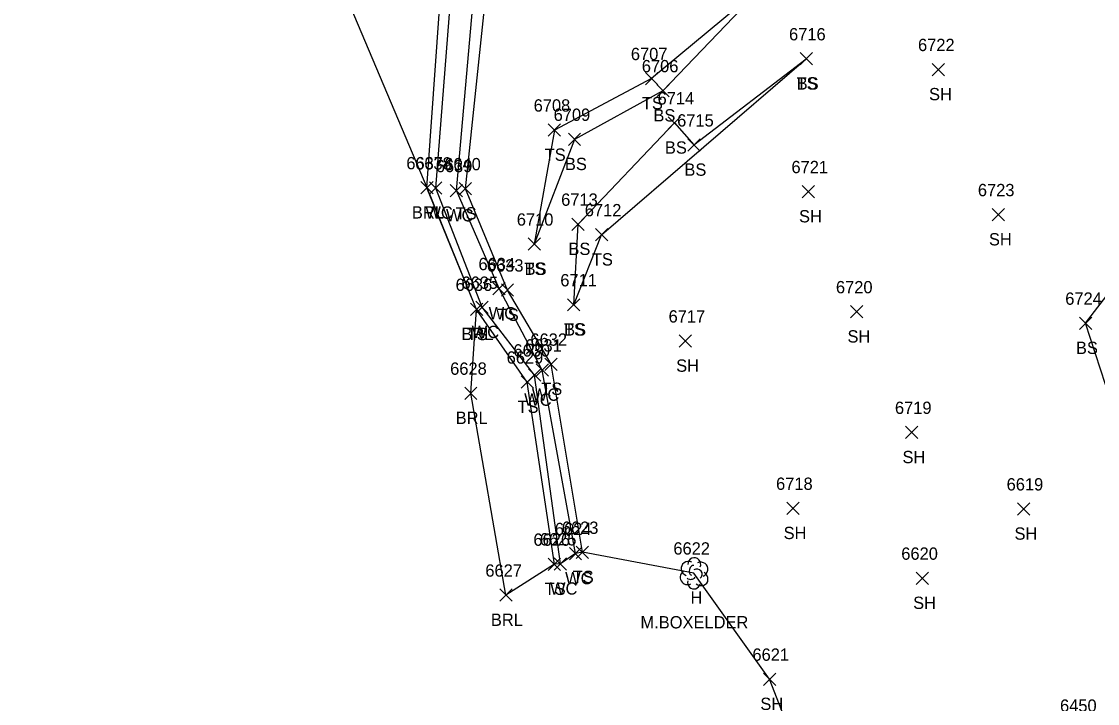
# Model space of a CAD drawing. Extents: x 1439173 to 1457902, y 641926 to 659889.
# Drawn here: x 1448647.9 to 1448822.7, y 643615.4 to 643726.3 of the extents above; entities that cross this region are included whole.
import ezdxf

# ---------------------------------------------------------------- set-up
doc = ezdxf.new("R2010")
doc.units = 0
for name, color, linetype in [('L_A', 7, 'Continuous'), ('L_C', 7, 'Continuous'), ('L_I', 7, 'Continuous'), ('L_TIC', 7, 'Continuous'), ('LABL', 7, 'Continuous'), ('LAWE', 7, 'Continuous'), ('LELB', 7, 'Continuous'), ('LSOGP', 7, 'Continuous'), ('LTD', 7, 'Continuous')]:
    doc.layers.add(name, color=color, linetype=linetype)

msp = doc.modelspace()

# ---------------------------------------------------------------- linework, layer by layer
at = {"layer": 'L_TIC'}
for points in [[(1448774.4, 643719.24), (1448776.4, 643721.24)], [(1448776.4, 643719.24), (1448774.4, 643721.24)], [(1448774.4, 643719.24), (1448776.4, 643721.24)], [(1448776.4, 643719.24), (1448774.4, 643721.24)], [(1448795.86, 643717.5), (1448797.86, 643719.5)], [(1448797.86, 643717.5), (1448795.86, 643719.5)], [(1448749.27, 643716.03), (1448751.27, 643718.03)], [(1448751.27, 643716.03), (1448749.27, 643718.03)], [(1448751.11, 643714.05), (1448753.11, 643716.05)], [(1448753.11, 643714.05), (1448751.11, 643716.05)], [(1448752.97, 643708.82), (1448754.97, 643710.82)], [(1448754.97, 643708.82), (1448752.97, 643710.82)], [(1448733.47, 643707.66), (1448735.47, 643709.66)], [(1448735.47, 643707.66), (1448733.47, 643709.66)], [(1448736.73, 643706.15), (1448738.73, 643708.15)], [(1448738.73, 643706.15), (1448736.73, 643708.15)], [(1448756.15, 643705.23), (1448758.15, 643707.23)], [(1448758.15, 643705.23), (1448756.15, 643707.23)], [(1448712.75, 643698.28), (1448714.75, 643700.28)], [(1448714.75, 643698.28), (1448712.75, 643700.28)], [(1448714.18, 643698.24), (1448716.18, 643700.24)], [(1448716.18, 643698.24), (1448714.18, 643700.24)], [(1448717.54, 643697.81), (1448719.54, 643699.81)], [(1448719.54, 643697.81), (1448717.54, 643699.81)], [(1448718.99, 643698.12), (1448720.99, 643700.12)], [(1448720.99, 643698.12), (1448718.99, 643700.12)], [(1448774.73, 643697.65), (1448776.73, 643699.65)], [(1448776.73, 643697.65), (1448774.73, 643699.65)], [(1448805.6, 643693.91), (1448807.6, 643695.91)], [(1448807.6, 643693.91), (1448805.6, 643695.91)], [(1448737.3, 643692.35), (1448739.3, 643694.35)], [(1448739.3, 643692.35), (1448737.3, 643694.35)], [(1448730.18, 643689.12), (1448732.18, 643691.12)], [(1448732.18, 643689.12), (1448730.18, 643691.12)], [(1448730.18, 643689.12), (1448732.18, 643691.12)], [(1448732.18, 643689.12), (1448730.18, 643691.12)], [(1448741.14, 643690.64), (1448743.14, 643692.64)], [(1448743.14, 643690.64), (1448741.14, 643692.64)], [(1448724.48, 643681.88), (1448726.48, 643683.88)], [(1448726.48, 643681.88), (1448724.48, 643683.88)], [(1448725.84, 643681.65), (1448727.84, 643683.65)], [(1448727.84, 643681.65), (1448725.84, 643683.65)], [(1448721.71, 643678.85), (1448723.71, 643680.85)], [(1448723.71, 643678.85), (1448721.71, 643680.85)], [(1448736.6, 643679.25), (1448738.6, 643681.25)], [(1448738.6, 643679.25), (1448736.6, 643681.25)], [(1448736.6, 643679.25), (1448738.6, 643681.25)], [(1448738.6, 643679.25), (1448736.6, 643681.25)], [(1448720.81, 643678.51), (1448722.81, 643680.51)], [(1448722.81, 643678.51), (1448720.81, 643680.51)], [(1448720.81, 643678.51), (1448722.81, 643680.51)], [(1448722.81, 643678.51), (1448720.81, 643680.51)], [(1448782.61, 643678.12), (1448784.61, 643680.12)], [(1448784.61, 643678.12), (1448782.61, 643680.12)], [(1448819.79, 643676.26), (1448821.79, 643678.26)], [(1448821.79, 643676.26), (1448819.79, 643678.26)], [(1448754.76, 643673.37), (1448756.76, 643675.37)], [(1448756.76, 643673.37), (1448754.76, 643675.37)], [(1448731.5, 643668.65), (1448733.5, 643670.65)], [(1448733.5, 643668.65), (1448731.5, 643670.65)], [(1448732.91, 643669.6), (1448734.91, 643671.6)], [(1448734.91, 643669.6), (1448732.91, 643671.6)], [(1448729.06, 643666.69), (1448731.06, 643668.69)], [(1448731.06, 643666.69), (1448729.06, 643668.69)], [(1448730.24, 643667.84), (1448732.24, 643669.84)], [(1448732.24, 643667.84), (1448730.24, 643669.84)], [(1448719.88, 643664.88), (1448721.88, 643666.88)], [(1448721.88, 643664.88), (1448719.88, 643666.88)], [(1448791.55, 643658.51), (1448793.55, 643660.51)], [(1448793.55, 643658.51), (1448791.55, 643660.51)], [(1448772.23, 643646.17), (1448774.23, 643648.17)], [(1448774.23, 643646.17), (1448772.23, 643648.17)], [(1448809.75, 643646.07), (1448811.75, 643648.07)], [(1448811.75, 643646.07), (1448809.75, 643648.07)], [(1448736.89, 643638.82), (1448738.89, 643640.82)], [(1448738.89, 643638.82), (1448736.89, 643640.82)], [(1448738.02, 643639.02), (1448740.02, 643641.02)], [(1448740.02, 643639.02), (1448738.02, 643641.02)], [(1448733.46, 643637.08), (1448735.46, 643639.08)], [(1448735.46, 643637.08), (1448733.46, 643639.08)], [(1448734.44, 643637.14), (1448736.44, 643639.14)], [(1448736.44, 643637.14), (1448734.44, 643639.14)], [(1448793.28, 643634.81), (1448795.28, 643636.81)], [(1448795.28, 643634.81), (1448793.28, 643636.81)], [(1448725.59, 643632.06), (1448727.59, 643634.06)], [(1448727.59, 643632.06), (1448725.59, 643634.06)], [(1448768.44, 643618.39), (1448770.44, 643620.39)], [(1448770.44, 643618.39), (1448768.44, 643620.39)]]:
    msp.add_lwpolyline(points, dxfattribs=at)
at = {"layer": 'LABL'}
msp.add_lwpolyline([(1448726.59, 643633.06), (1448720.88, 643665.88), (1448721.81, 643679.51), (1448713.75, 643699.28), (1448716.48, 643738.3), (1448713.98, 643745.94), (1448716.58, 643759.48), (1448721.16, 643766.42), (1448727.6, 643780.65), (1448730.59, 643792.75), (1448738.8, 643807.38), (1448734.69, 643825.61), (1448750.94, 643837.95), (1448770.04, 643856.47), (1448769.85, 643865.62), (1448759.86, 643877.1), (1448756.96, 643880.01), (1448752.9, 643888.77), (1448756.9, 643896.92), (1448747.89, 643914.13), (1448730.84, 643886.4), (1448712.52, 643872.63), (1448692.92, 643859.64), (1448664.81, 643844.84)], dxfattribs=at)
at = {"layer": 'LAWE'}
for points in [[(1448735.44, 643638.14), (1448731.24, 643668.84), (1448722.71, 643679.85), (1448715.18, 643699.24), (1448718.22, 643737.98), (1448716.27, 643746.35), (1448718.1, 643758.52), (1448721.85, 643764.51), (1448728.99, 643764.64), (1448738.13, 643763.21), (1448764.19, 643771.8), (1448781.22, 643778.62), (1448792.87, 643782.85), (1448799.38, 643793.33), (1448810.3, 643805.11)], [(1448737.89, 643639.82), (1448732.5, 643669.65), (1448725.48, 643682.88), (1448718.54, 643698.81), (1448721.83, 643736.34), (1448725.32, 643750.93), (1448738.6, 643760.86), (1448763.77, 643768.31), (1448781.99, 643769.99), (1448794.72, 643779.66), (1448805.22, 643785.16), (1448814.01, 643796.76), (1448816.22, 643800.9), (1448816.51, 643801.7), (1448814.31, 643805.32), (1448813.7, 643804.98), (1448810.3, 643805.11)]]:
    msp.add_lwpolyline(points, dxfattribs=at)
at = {"layer": 'LELB'}
for points in [[(1448739.02, 643640.02), (1448733.91, 643670.6), (1448726.84, 643682.65), (1448719.99, 643699.12), (1448723.94, 643736.3), (1448726.34, 643750.14), (1448739.23, 643760.09), (1448764.31, 643766.85), (1448783, 643765.18), (1448795.6, 643779.09), (1448806.11, 643784.2), (1448814.24, 643796.51)], [(1448768.66, 643732.36), (1448750.27, 643717.03), (1448734.47, 643708.66), (1448731.18, 643690.12)], [(1448768.66, 643732.36), (1448752.11, 643715.05), (1448737.73, 643707.15), (1448731.18, 643690.12)], [(1448737.6, 643680.25), (1448742.14, 643691.64), (1448775.4, 643720.24)], [(1448737.6, 643680.25), (1448738.3, 643693.35), (1448753.97, 643709.82), (1448757.15, 643706.23), (1448775.4, 643720.24)], [(1448894.66, 643629.4), (1448883.77, 643625.01), (1448866.49, 643621.81), (1448856.35, 643630.33), (1448840.47, 643646.12), (1448827.26, 643657.33), (1448820.79, 643677.26), (1448830.46, 643689.84), (1448847.21, 643705.04)], [(1448734.46, 643638.08), (1448730.06, 643667.69), (1448721.81, 643679.51)]]:
    msp.add_lwpolyline(points, dxfattribs=at)
at = {"layer": 'LSOGP'}
msp.add_lwpolyline([(1448781.37, 643588.62), (1448769.44, 643619.4), (1448757.15, 643636.65), (1448739.02, 643640.02), (1448737.89, 643639.82), (1448735.44, 643638.14), (1448734.46, 643638.08), (1448726.59, 643633.05), (1448720.88, 643665.89), (1448721.81, 643679.51), (1448713.76, 643699.28), (1448696.64, 643739.78), (1448683.17, 643756.83), (1448664.73, 643788.02), (1448663.97, 643817.84), (1448664.8, 643844.85), (1448655.77, 643864.77), (1448638.64, 643902.39), (1448633.15, 643930.53), (1448624.16, 643968.11), (1448618.91, 643999.04), (1448586.99, 644029.02), (1448568.22, 644058.32)], dxfattribs=at)
at = {"layer": 'LTD'}
msp.add_line((1448757.15, 643636.65), (1448757.15, 643636.65), dxfattribs=at)
msp.add_line((1448757.15, 643636.65), (1448757.15, 643636.65), dxfattribs=at)
msp.add_arc((1448757.2, 643638.08), 1.05, 335.5272, 180.9563, dxfattribs=at)
for centre, major_axis, ratio, start_param, end_param in [((1448756.36, 643637.32), (1.21, -0.51), 0.895232, 1.570796, 4.712389), ((1448758.19, 643637.23), (-1.14, -0.48), 0.949671, 1.570796, 4.712389), ((1448756.07, 643635.94), (0.58, -1.04), 0.959034, 3.141593, 6.283185), ((1448756.94, 643637.11), (-0.208, -0.792), 0.645439, 3.141593, 6.283185), ((1448757.65, 643636.48), (-0.5, 0.667), 0.989748, 3.141593, 6.283185), ((1448757.15, 643635.15), (0.26, 1.06), 0.942809, 1.570796, 4.712389), ((1448756.69, 643635.9), (-0.625, -0.083), 0.423636, 0, 3.141593), ((1448758.15, 643635.82), (-1.09, 0.79), 0.841452, 1.570796, 4.712389)]:
    msp.add_ellipse(centre, major_axis=major_axis, ratio=ratio, start_param=start_param, end_param=end_param, dxfattribs=at)

# ---------------------------------------------------------------- texts
at = {"layer": 'L_A'}
for s, p in [('TS', (1448773.81, 643715.24)), ('BS', (1448773.84, 643715.24)), ('SH', (1448795.35, 643713.5)), ('TS', (1448748.68, 643712.03)), ('BS', (1448750.55, 643710.05)), ('BS', (1448752.42, 643704.82)), ('TS', (1448732.88, 643703.66)), ('BS', (1448736.17, 643702.15)), ('BS', (1448755.59, 643701.23)), ('BRL', (1448711.3, 643694.28)), ('WC', (1448713.49, 643694.24)), ('WC', (1448716.85, 643693.81)), ('TS', (1448718.4, 643694.12)), ('SH', (1448774.22, 643693.65)), ('SH', (1448805.09, 643689.91)), ('BS', (1448736.74, 643688.35)), ('TS', (1448740.55, 643686.64)), ('TS', (1448729.59, 643685.12)), ('BS', (1448729.62, 643685.12)), ('WC', (1448723.78, 643677.88)), ('TS', (1448725.25, 643677.65)), ('TS', (1448736.01, 643675.25)), ('BS', (1448736.04, 643675.25)), ('BRL', (1448719.35, 643674.51)), ('TS', (1448720.22, 643674.51)), ('WC', (1448721.02, 643674.85)), ('SH', (1448782.1, 643674.12)), ('BS', (1448819.23, 643672.26)), ('SH', (1448754.25, 643669.37)), ('WC', (1448730.8, 643664.65)), ('TS', (1448732.32, 643665.6)), ('WC', (1448729.55, 643663.84)), ('TS', (1448728.47, 643662.69)), ('BRL', (1448718.42, 643660.88)), ('SH', (1448791.04, 643654.51)), ('SH', (1448771.72, 643642.17)), ('SH', (1448809.24, 643642.07)), ('WC', (1448736.2, 643634.82)), ('TS', (1448737.43, 643635.02)), ('TS', (1448732.87, 643633.08)), ('WC', (1448733.75, 643633.14)), ('H', (1448756.58, 643631.65)), ('SH', (1448792.77, 643630.81)), ('BRL', (1448724.14, 643628.06)), ('SH', (1448767.93, 643614.39))]:
    msp.add_text(s, height=2, dxfattribs=at).set_placement(p)
at = {"layer": 'L_C'}
msp.add_text('M.BOXELDER', height=2, dxfattribs=at).set_placement((1448748.45, 643627.65))
at = {"layer": 'L_I'}
for s, p in [('6716', (1448772.6, 643723.24)), ('6716', (1448772.6, 643723.24)), ('6722', (1448793.56, 643721.5)), ('6707', (1448746.89, 643720.03)), ('6706', (1448748.67, 643718.05)), ('6714', (1448751.23, 643712.82)), ('6708', (1448731.09, 643711.66)), ('6709', (1448734.34, 643710.15)), ('6715', (1448754.41, 643709.23)), ('6637', (1448710.4, 643702.28)), ('6638', (1448711.83, 643702.24)), ('6639', (1448715.18, 643701.81)), ('6640', (1448716.55, 643702.12)), ('6721', (1448772.99, 643701.65)), ('6723', (1448803.29, 643697.91)), ('6713', (1448735.56, 643696.35)), ('6712', (1448739.4, 643694.64)), ('6710', (1448728.35, 643693.12)), ('6710', (1448728.35, 643693.12)), ('6634', (1448722.12, 643685.88)), ('6633', (1448723.49, 643685.65)), ('6636', (1448718.4, 643682.51)), ('6636', (1448718.4, 643682.51)), ('6635', (1448719.36, 643682.85)), ('6711', (1448735.42, 643683.25)), ('6711', (1448735.42, 643683.25)), ('6720', (1448780.22, 643682.12)), ('6724', (1448817.49, 643680.26)), ('6717', (1448753.02, 643677.37)), ('6632', (1448730.56, 643673.6)), ('6630', (1448727.8, 643671.84)), ('6631', (1448729.71, 643672.65)), ('6629', (1448726.7, 643670.69)), ('6628', (1448717.52, 643668.88)), ('6719', (1448789.81, 643662.51)), ('6718', (1448770.49, 643650.17)), ('6619', (1448807.96, 643650.07)), ('6624', (1448734.54, 643642.82)), ('6623', (1448735.67, 643643.02)), ('6626', (1448731.05, 643641.08)), ('6625', (1448732.09, 643641.14)), ('6622', (1448753.8, 643639.65)), ('6620', (1448790.84, 643638.81)), ('6627', (1448723.24, 643636.06)), ('6621', (1448766.65, 643622.39)), ('6450', (1448816.64, 643614.1))]:
    msp.add_text(s, height=2, dxfattribs=at).set_placement(p)

doc.saveas('drawing.dxf')
